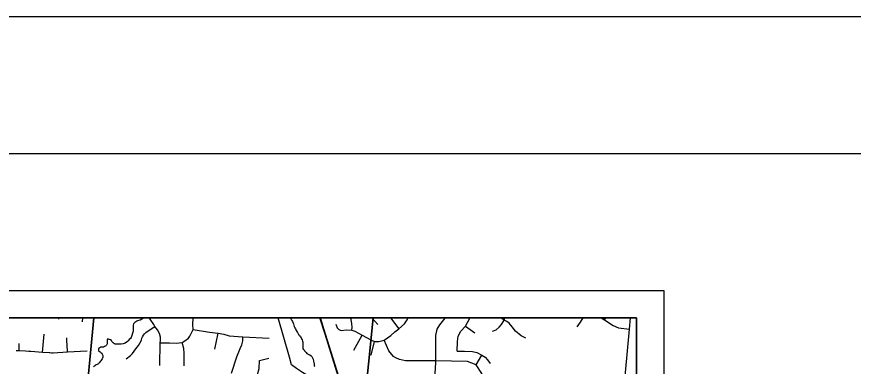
# Model space of a CAD drawing. Extents: x 0 to 34, y 0 to 22.
# Drawn here: x 6.638 to 9.691, y 20.723 to 22 of the extents above; entities that cross this region are included whole.
import ezdxf

# ---------------------------------------------------------------- set-up
doc = ezdxf.new("R2010")
doc.units = 0
for name, color, linetype in [('Default', 7, 'Continuous'), ('GM_X_County_Road', 7, 'Continuous'), ('GM_X_Minor_River', 7, 'Continuous'), ('GM_X_Rail_Line', 7, 'Continuous'), ('GM_X_Township_Road', 7, 'Continuous'), ('SH_Border', 7, 'Continuous'), ('SH_Cut_Line', 7, 'Continuous'), ('SH_Data', 7, 'Continuous')]:
    doc.layers.add(name, color=color, linetype=linetype)

msp = doc.modelspace()

# ---------------------------------------------------------------- linework, layer by layer
at = {"layer": 'Default'}
for points in [[(6.92, 20.9), (5.8864, 20.9), (5.8307, 20.238), (6.8362, 20.1611), (6.8487, 20.1601)], [(7.9386, 20.9), (6.92, 20.9), (6.8487, 20.1601), (7.855, 20.0664)], [(8.9, 20.4078), (8.9, 20.9), (7.9386, 20.9), (7.855, 20.0664), (7.8637, 20.0659), (8.8506, 19.9738)]]:
    msp.add_lwpolyline(points, close=True, dxfattribs=at)
at = {"layer": 'GM_X_County_Road'}
msp.add_lwpolyline([(8.9, 20.4118), (8.8985, 20.4123), (8.8866, 20.4188), (8.8784, 20.4246), (8.8673, 20.4324), (8.8609, 20.4408), (8.8524, 20.4545), (8.8439, 20.471), (8.8392, 20.4902), (8.8473, 20.5728), (8.8478, 20.5761), (8.8601, 20.7003), (8.8746, 20.8589), (8.8785, 20.9)], dxfattribs=at)
at = {"layer": 'GM_X_Minor_River'}
for points in [[(7.1018, 20.9), (7.0979, 20.8969), (7.0949, 20.8955), (7.0887, 20.8914), (7.0834, 20.89), (7.0792, 20.8889), (7.0761, 20.8879), (7.073, 20.886), (7.0692, 20.8838), (7.0641, 20.8782), (7.0633, 20.8737), (7.0635, 20.8646), (7.0633, 20.8558), (7.0629, 20.852), (7.0612, 20.8441), (7.0584, 20.8354), (7.0575, 20.8316), (7.056, 20.829), (7.0532, 20.8245), (7.0486, 20.8208), (7.0447, 20.8167), (7.042, 20.8141), (7.0347, 20.8081), (7.0305, 20.8063), (7.0266, 20.8049), (7.0198, 20.8035), (7.0133, 20.8036), (7.0099, 20.8041), (7.0061, 20.8042), (7.0034, 20.8038), (6.9974, 20.804), (6.9947, 20.8048), (6.9917, 20.8079), (6.9888, 20.8106), (6.9858, 20.8141), (6.984, 20.8179), (6.9802, 20.8203), (6.9772, 20.8215), (6.9738, 20.8227), (6.9704, 20.8231), (6.9684, 20.8201), (6.968, 20.8167), (6.9678, 20.8057), (6.9673, 20.803), (6.9665, 20.8), (6.9623, 20.7967), (6.9592, 20.7952), (6.9546, 20.7934), (6.9516, 20.7935), (6.9486, 20.7936), (6.9451, 20.7925), (6.9413, 20.7903)], [(7.6347, 20.9), (7.6394, 20.8955), (7.6424, 20.8908), (7.6446, 20.8866), (7.6475, 20.8809), (7.6486, 20.8778), (7.65, 20.8736), (7.6511, 20.869), (7.6529, 20.8637), (7.6551, 20.8598), (7.6569, 20.856), (7.6606, 20.8498), (7.6632, 20.8467), (7.6639, 20.844), (7.6672, 20.8398), (7.6698, 20.8367), (7.672, 20.8332), (7.6739, 20.8305), (7.6765, 20.8278), (7.6779, 20.824)], [(7.6779, 20.824), (7.6797, 20.8198), (7.6811, 20.8148), (7.6822, 20.8114), (7.6829, 20.8057), (7.6825, 20.7897), (7.684, 20.7863), (7.6874, 20.7828), (7.688, 20.7793), (7.6944, 20.7739), (7.6974, 20.7704), (7.7041, 20.7669), (7.7079, 20.7653), (7.7124, 20.7614), (7.715, 20.759), (7.7172, 20.7544), (7.719, 20.7517), (7.7201, 20.7487), (7.7219, 20.7414), (7.7229, 20.7372), (7.7239, 20.7311), (7.7242, 20.7273), (7.7246, 20.7243), (7.7237, 20.7212)], [(6.9413, 20.7903), (6.9378, 20.7892), (6.937, 20.7858), (6.9362, 20.7828), (6.9373, 20.7793), (6.9403, 20.7774), (6.9433, 20.7758), (6.9459, 20.7731), (6.9485, 20.7711), (6.9507, 20.7677), (6.9518, 20.765), (6.9525, 20.7623), (6.9524, 20.7562), (6.9519, 20.7532), (6.95, 20.7506), (6.9476, 20.7472), (6.9449, 20.7435), (6.943, 20.7408), (6.9406, 20.7375), (6.9379, 20.7352), (6.9364, 20.7326), (6.9314, 20.7301), (6.9283, 20.7286), (6.9248, 20.7264), (6.9221, 20.7242), (6.9183, 20.7212)]]:
    msp.add_lwpolyline(points, dxfattribs=at)
at = {"layer": 'GM_X_Rail_Line'}
for points in [[(8.4398, 18.7255), (8.417, 18.7971), (8.3229, 19.0903), (8.2261, 19.3934), (8.0982, 19.7915), (8.0194, 20.0387), (7.8397, 20.5967), (7.7636, 20.8402), (7.7444, 20.9)], [(8.4419, 18.7255), (8.4189, 18.7977), (8.3247, 19.0909), (8.2279, 19.394), (8.1001, 19.7921), (8.0212, 20.0393), (7.8415, 20.5972), (7.7654, 20.8408), (7.7464, 20.9)]]:
    msp.add_lwpolyline(points, dxfattribs=at)
at = {"layer": 'GM_X_Township_Road'}
for p, q in [((6.7917, 20.8956), (6.792, 20.9)), ((6.8783, 20.8853), (6.8794, 20.9)), ((7.9556, 20.876), (7.934, 20.9)), ((8.0026, 20.9), (8.0332, 20.8606)), ((8.7834, 20.893), (8.7882, 20.9)), ((8.2756, 20.8698), (8.3098, 20.8455)), ((6.7324, 20.7741), (6.738, 20.8401)), ((7.3614, 20.786), (7.3735, 20.844)), ((7.8689, 20.7825), (7.899, 20.8371)), ((6.6468, 20.7795), (6.6472, 20.8066)), ((7.9313, 20.7639), (7.9435, 20.8136)), ((8.315, 20.7287), (8.3355, 20.764))]:
    msp.add_line(p, q, dxfattribs=at)
for points in [[(6.4945, 20.1803), (6.6784, 20.1674), (6.71, 20.1637), (6.7526, 20.1604), (6.7658, 20.1595), (6.8112, 20.1567), (6.8137, 20.1565), (6.8473, 20.1572), (6.8656, 20.1588), (6.8864, 20.1589), (6.9284, 20.155), (7.0596, 20.1449), (7.4148, 20.1115), (7.4871, 20.1047), (7.7604, 20.0801), (7.7765, 20.0797), (7.8238, 20.073), (7.9584, 20.0596), (8.6673, 19.9886), (8.7085, 19.9845), (8.8165, 19.9737), (8.9, 19.9667), (8.9, 20.9), (3.8479, 20.9)], [(7.16, 20.7257), (7.1624, 20.8087), (7.1625, 20.8175), (7.1625, 20.8295), (7.1591, 20.843), (7.1517, 20.8565), (7.1428, 20.868), (7.1388, 20.8755), (7.125, 20.895), (7.1221, 20.9)], [(7.1624, 20.8087), (7.196, 20.8084), (7.2199, 20.8074), (7.2419, 20.8101), (7.2513, 20.8157), (7.2658, 20.8258), (7.2695, 20.8331), (7.2819, 20.8574), (7.2815, 20.8745), (7.2821, 20.8999), (7.2821, 20.9)], [(7.7723, 20.5887), (7.7543, 20.6386), (7.7368, 20.6785), (7.7248, 20.6845), (7.702, 20.6889), (7.6815, 20.7006), (7.6591, 20.715), (7.6416, 20.7285), (7.6338, 20.756), (7.593, 20.9)], [(7.803, 20.877), (7.808, 20.864), (7.8135, 20.8576), (7.8218, 20.8534), (7.8409, 20.8562), (7.8614, 20.8554), (7.8727, 20.851), (7.8857, 20.8438), (7.899, 20.8371), (7.9148, 20.8283), (7.9311, 20.82), (7.9435, 20.8136), (7.9599, 20.8142), (7.9795, 20.8184), (8.0036, 20.836), (8.0185, 20.8485), (8.0332, 20.8606), (8.0537, 20.8789), (8.0628, 20.8927), (8.0664, 20.9)], [(7.8614, 20.8554), (7.8619, 20.8656), (7.8611, 20.8786), (7.8586, 20.8938), (7.8565, 20.9)], [(8.2012, 20.9), (8.2009, 20.8995), (8.181, 20.875), (8.1718, 20.8587), (8.1671, 20.8356), (8.1669, 20.7435), (8.1666, 20.7375)], [(8.2453, 20.7785), (8.2472, 20.8142), (8.2494, 20.8333), (8.259, 20.8512), (8.2756, 20.8698), (8.2836, 20.8829), (8.2923, 20.8987), (8.2929, 20.9)], [(8.3745, 20.8519), (8.3876, 20.8567), (8.3993, 20.8657), (8.4069, 20.876), (8.4167, 20.8921), (8.4198, 20.9)], [(8.4959, 20.8259), (8.4796, 20.8349), (8.4589, 20.852), (8.4461, 20.867), (8.4349, 20.8806), (8.4267, 20.8866), (8.4167, 20.8921), (8.4056, 20.9)], [(8.6841, 20.8678), (8.6955, 20.8845), (8.7053, 20.9)], [(8.7715, 20.9), (8.7834, 20.893), (8.8146, 20.8727), (8.8347, 20.8635), (8.8746, 20.8589)], [(7.0376, 20.7501), (7.0534, 20.7622), (7.061, 20.7704), (7.0727, 20.7866), (7.0827, 20.7994), (7.0877, 20.8072), (7.0932, 20.8185), (7.0954, 20.8259), (7.0974, 20.8312), (7.1012, 20.8369), (7.1047, 20.8414), (7.1093, 20.8465), (7.1175, 20.8527), (7.1428, 20.868)], [(7.2819, 20.8574), (7.3419, 20.8474), (7.3735, 20.844), (7.3945, 20.841), (7.4135, 20.835), (7.4641, 20.8314), (7.5594, 20.8257)], [(6.824, 20.7744), (6.8237, 20.7801), (6.8217, 20.8176), (6.8212, 20.827)], [(7.4227, 20.6983), (7.4415, 20.7578), (7.4485, 20.7764), (7.4538, 20.7877), (7.4598, 20.8021), (7.4635, 20.8167), (7.4641, 20.8314)], [(7.2493, 20.7251), (7.2499, 20.7461), (7.2499, 20.7707), (7.2486, 20.7877), (7.2419, 20.8101)], [(8.3928, 20.5754), (8.3882, 20.5851), (8.3574, 20.6459), (8.3352, 20.6964), (8.315, 20.7287), (8.2838, 20.7406), (8.1669, 20.7435), (8.0568, 20.7437), (8.0353, 20.7486), (8.0221, 20.7536), (8.013, 20.7588), (7.9967, 20.7799), (7.9795, 20.8184)], [(6.8958, 20.7782), (6.824, 20.7744), (6.7718, 20.7717), (6.7654, 20.7716), (6.759, 20.7719), (6.7573, 20.772), (6.7324, 20.7741), (6.6896, 20.7771), (6.683, 20.7776), (6.6703, 20.7786), (6.6468, 20.7795), (6.6368, 20.7799)], [(8.2453, 20.7785), (8.2719, 20.7783), (8.3016, 20.777), (8.3175, 20.7738), (8.3355, 20.764), (8.3481, 20.7571), (8.3562, 20.7469), (8.3656, 20.733)], [(7.5114, 20.6715), (7.5231, 20.7148), (7.5248, 20.7438), (7.5587, 20.7528)], [(8.1666, 20.7375), (8.163, 20.677), (8.1607, 20.6427), (8.1625, 20.607), (8.1684, 20.5925), (8.1874, 20.574), (8.2068, 20.5581), (8.2299, 20.5523), (8.2837, 20.5505), (8.3099, 20.5419), (8.3284, 20.5283), (8.3438, 20.5066), (8.3474, 20.4876), (8.347, 20.4591), (8.3429, 20.4212)]]:
    msp.add_lwpolyline(points, dxfattribs=at)
at = {"layer": 'SH_Border'}
msp.add_lwpolyline([(1.5, 21.5), (33.5, 21.5), (33.5, 0.5), (1.5, 0.5)], close=True, dxfattribs=at)
at = {"layer": 'SH_Cut_Line'}
msp.add_lwpolyline([(0, 0), (34, 0), (34, 22), (0, 22)], close=True, dxfattribs=at)
msp.add_lwpolyline([(8.9, 14.8595), (8.9, 20.9), (2.1, 20.9), (2.1, 19.3633)], dxfattribs=at)
at = {"layer": 'SH_Data'}
for p, q in [((2, 21), (9, 21)), ((9, 21), (9, 14)), ((2.1, 20.9), (8.9, 20.9)), ((8.9, 20.9), (8.9, 14.1))]:
    msp.add_line(p, q, dxfattribs=at)

doc.saveas('drawing.dxf')
